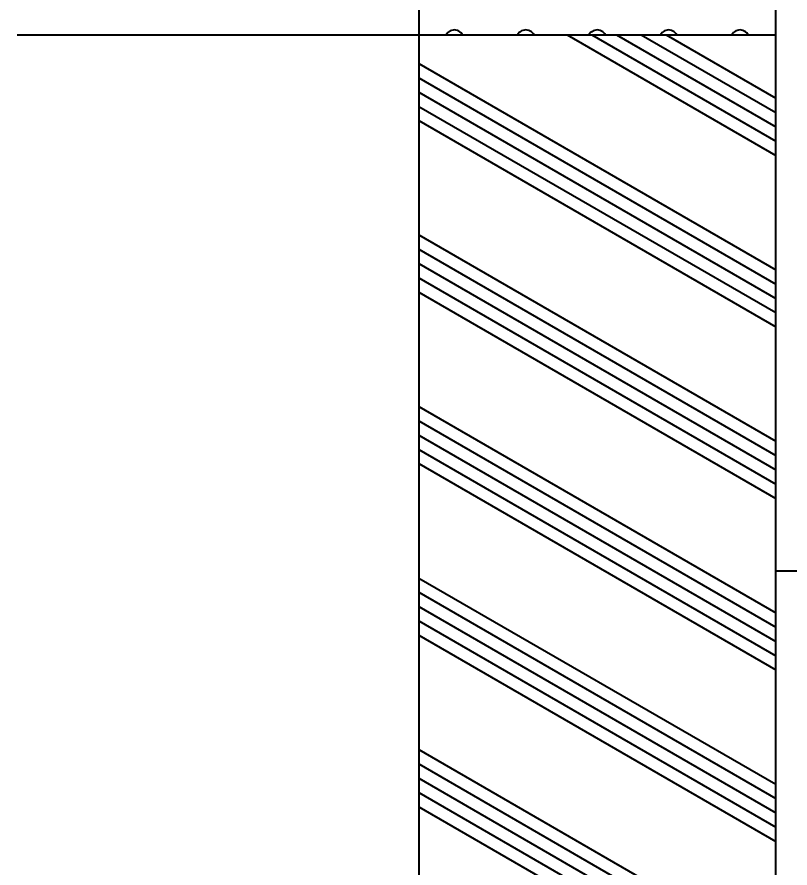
# Model space of a CAD drawing. Extents: x -76 to 974, y -1080 to -735.
# Drawn here: x 90.06 to 94.83, y -807.47 to -802.22 of the extents above; entities that cross this region are included whole.
import ezdxf

# ---------------------------------------------------------------- set-up
doc = ezdxf.new("R2010")
doc.units = 0
doc.header["$LTSCALE"] = 0.36
doc.layers.add('27', color=7, linetype='Continuous', lineweight=40)

msp = doc.modelspace()

# ---------------------------------------------------------------- linework, layer by layer
at = {"layer": '27'}
for p, q in [((92.5365, -798.3617), (92.5365, -802.3307)), ((94.7415, -802.3307), (94.7415, -798.3617)), ((90.0559, -802.3307), (92.5365, -802.3307)), ((92.5365, -802.3307), (94.7415, -802.3307)), ((92.5365, -802.3307), (92.5365, -814.8992)), ((93.4531, -802.3307), (94.7415, -803.0746)), ((93.4531, -802.3307), (94.7415, -803.0746)), ((93.4531, -802.3307), (94.7415, -803.0746)), ((93.6058, -802.3307), (94.7415, -802.9864)), ((93.6058, -802.3307), (94.7415, -802.9864)), ((93.7586, -802.3307), (94.7415, -802.8982)), ((93.7586, -802.3307), (94.7415, -802.8982)), ((93.9114, -802.3307), (94.7415, -802.81)), ((93.9114, -802.3307), (94.7415, -802.81)), ((94.0641, -802.3307), (94.7415, -802.7218)), ((94.0641, -802.3307), (94.7415, -802.7218)), ((94.7415, -814.8992), (94.7415, -802.3307)), ((92.5365, -802.5071), (94.7415, -803.7802)), ((92.5365, -802.5953), (94.7415, -803.8684)), ((92.5365, -802.6835), (94.7415, -803.9566)), ((92.5365, -802.7717), (94.7415, -804.0448)), ((92.5365, -802.8599), (94.7415, -804.133)), ((92.5365, -803.5655), (94.7415, -804.8386)), ((92.5365, -803.5655), (94.7415, -804.8386)), ((92.5365, -803.6537), (94.7415, -804.9268)), ((92.5365, -803.6537), (94.7415, -804.9268)), ((92.5365, -803.7419), (94.7415, -805.015)), ((92.5365, -803.7419), (94.7415, -805.015)), ((92.5365, -803.8301), (94.7415, -805.1032)), ((92.5365, -803.8301), (94.7415, -805.1032)), ((92.5365, -803.9183), (94.7415, -805.1914)), ((92.5365, -803.9183), (94.7415, -805.1914)), ((92.5365, -803.9183), (94.7415, -805.1914)), ((92.5365, -804.6239), (94.7415, -805.897)), ((92.5365, -804.7121), (94.7415, -805.9852)), ((92.5365, -804.8003), (94.7415, -806.0734)), ((92.5365, -804.8885), (94.7415, -806.1616)), ((92.5365, -804.9767), (94.7415, -806.2498)), ((92.5365, -805.6823), (94.7415, -806.9554)), ((92.5365, -805.6823), (94.7415, -806.9554)), ((94.7415, -805.6382), (95.403, -805.6382)), ((92.5365, -805.7705), (94.7415, -807.0436)), ((92.5365, -805.7705), (94.7415, -807.0436)), ((92.5365, -805.8587), (94.7415, -807.1318)), ((92.5365, -805.8587), (94.7415, -807.1318)), ((92.5365, -805.9469), (94.7415, -807.22)), ((92.5365, -805.9469), (94.7415, -807.22)), ((92.5365, -806.0351), (94.7415, -807.3082)), ((92.5365, -806.0351), (94.7415, -807.3082)), ((92.5365, -806.0351), (94.7415, -807.3082)), ((92.5365, -806.7407), (94.7415, -808.0138)), ((92.5365, -806.8289), (94.7415, -808.102)), ((92.5365, -806.9171), (94.7415, -808.1902)), ((92.5365, -807.0053), (94.7415, -808.2784)), ((92.5365, -807.0935), (94.7415, -808.3666))]:
    msp.add_line(p, q, dxfattribs=at)
for points in [[(92.804, -802.3244), (92.7982, -802.3175), (92.7913, -802.3116), (92.7836, -802.3068), (92.7753, -802.3033), (92.7665, -802.3011), (92.7575, -802.3003), (92.7485, -802.3009), (92.7396, -802.3029), (92.7312, -802.3063), (92.7235, -802.311), (92.7165, -802.3167), (92.7105, -802.3236), (92.706, -802.3307), (92.8079, -802.3307)], [(93.245, -802.3244), (93.2392, -802.3175), (93.2323, -802.3116), (93.2246, -802.3068), (93.2163, -802.3033), (93.2075, -802.3011), (93.1985, -802.3003), (93.1895, -802.3009), (93.1806, -802.3029), (93.1722, -802.3063), (93.1645, -802.311), (93.1575, -802.3167), (93.1515, -802.3236), (93.147, -802.3307), (93.2489, -802.3307)], [(93.686, -802.3244), (93.6802, -802.3175), (93.6733, -802.3116), (93.6656, -802.3068), (93.6573, -802.3033), (93.6485, -802.3011), (93.6395, -802.3003), (93.6305, -802.3009), (93.6216, -802.3029), (93.6132, -802.3063), (93.6055, -802.311), (93.5985, -802.3167), (93.5925, -802.3236), (93.588, -802.3307), (93.6899, -802.3307)], [(94.127, -802.3244), (94.1212, -802.3175), (94.1143, -802.3116), (94.1066, -802.3068), (94.0983, -802.3033), (94.0895, -802.3011), (94.0805, -802.3003), (94.0715, -802.3009), (94.0626, -802.3029), (94.0542, -802.3063), (94.0465, -802.311), (94.0395, -802.3167), (94.0335, -802.3236), (94.029, -802.3307), (94.1309, -802.3307)], [(94.568, -802.3244), (94.5622, -802.3175), (94.5553, -802.3116), (94.5476, -802.3068), (94.5393, -802.3033), (94.5305, -802.3011), (94.5215, -802.3003), (94.5125, -802.3009), (94.5036, -802.3029), (94.4952, -802.3063), (94.4875, -802.311), (94.4805, -802.3167), (94.4745, -802.3236), (94.47, -802.3307), (94.5719, -802.3307)]]:
    msp.add_lwpolyline(points, close=True, dxfattribs=at)

doc.saveas('drawing.dxf')
